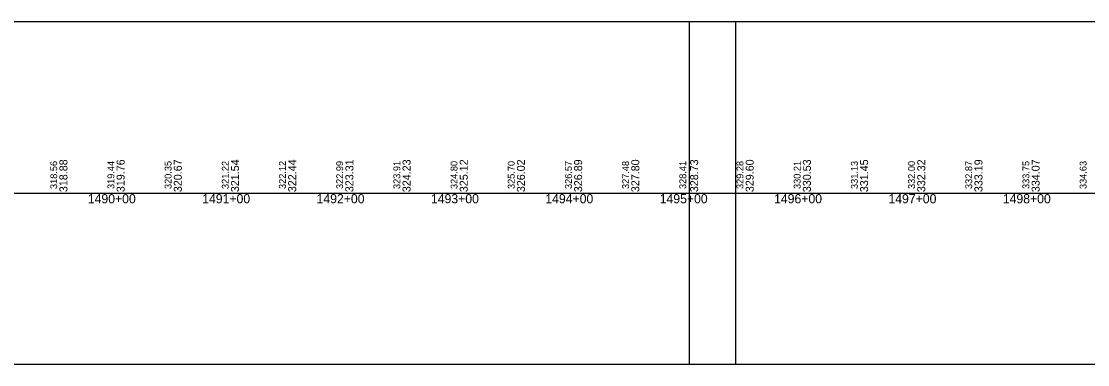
# Model space of a CAD drawing. Extents: x 2898 to 49495, y -15038 to -13538.
# Drawn here: x 38371 to 39303, y -15038 to -14738 of the extents above; entities that cross this region are included whole.
import ezdxf

# ---------------------------------------------------------------- set-up
doc = ezdxf.new("R2010")
doc.units = 0
for name, color, linetype in [('RD_DDB_StaTX', 7, 'Continuous'), ('RD_DDB_StripGrade', 7, 'Continuous'), ('RD_GPK_Profile_Cell', 7, 'Continuous'), ('RD_SHT_ShtClip', 7, 'Continuous')]:
    doc.layers.add(name, color=color, linetype=linetype)

msp = doc.modelspace()

# ---------------------------------------------------------------- linework, layer by layer
at = {"layer": 'RD_GPK_Profile_Cell'}
msp.add_line((2976.05, -14888.47), (48721.13, -14888.47), dxfattribs=at)
at = {"layer": 'RD_SHT_ShtClip'}
for points in [[(37455.38, -14738.47), (38995.38, -14738.47), (38995.38, -15038.47), (37455.38, -15038.47)], [(38955.38, -14738.47), (40495.38, -14738.47), (40495.38, -15038.47), (38955.38, -15038.47)]]:
    msp.add_lwpolyline(points, close=True, dxfattribs=at)

# ---------------------------------------------------------------- texts
at = {"layer": 'RD_DDB_StaTX'}
for s, p in [('1490+00', (38429.18, -14897.47)), ('1491+00', (38529.18, -14897.47)), ('1492+00', (38629.18, -14897.47)), ('1493+00', (38729.18, -14897.47)), ('1494+00', (38829.18, -14897.47)), ('1495+00', (38929.18, -14897.47)), ('1496+00', (39029.18, -14897.47)), ('1497+00', (39129.18, -14897.47)), ('1498+00', (39229.18, -14897.47))]:
    msp.add_text(s, height=8, dxfattribs=at).set_placement(p)
at = {"layer": 'RD_DDB_StripGrade'}
for s, height, p in [('318.56', 6, (38402.38, -14884.98)), ('318.88', 7, (38411.38, -14887.72)), ('319.44', 6, (38452.38, -14884.98)), ('319.76', 7, (38461.38, -14887.72)), ('320.35', 6, (38502.38, -14884.98)), ('320.67', 7, (38511.38, -14887.72)), ('321.22', 6, (38552.38, -14884.98)), ('321.54', 7, (38561.38, -14887.72)), ('322.12', 6, (38602.38, -14884.98)), ('322.44', 7, (38611.38, -14887.72)), ('322.99', 6, (38652.38, -14884.98)), ('323.31', 7, (38661.38, -14887.72)), ('323.91', 6, (38702.38, -14884.98)), ('324.23', 7, (38711.38, -14887.72)), ('324.80', 6, (38752.38, -14884.98)), ('325.12', 7, (38761.38, -14887.72)), ('325.70', 6, (38802.38, -14884.98)), ('326.02', 7, (38811.38, -14887.72)), ('326.57', 6, (38852.38, -14884.98)), ('326.89', 7, (38861.38, -14887.72)), ('327.48', 6, (38902.38, -14884.98)), ('327.80', 7, (38911.38, -14887.72)), ('328.41', 6, (38952.38, -14884.98)), ('328.73', 7, (38962.8, -14887.72)), ('329.28', 6, (39002.38, -14884.98)), ('329.60', 7, (39011.38, -14887.72)), ('330.21', 6, (39052.38, -14884.98)), ('330.53', 7, (39061.38, -14887.72)), ('331.13', 6, (39102.38, -14884.98)), ('331.45', 7, (39111.38, -14887.72)), ('332.00', 6, (39152.38, -14884.98)), ('332.32', 7, (39161.38, -14887.72)), ('332.87', 6, (39202.38, -14884.98)), ('333.19', 7, (39211.38, -14887.72)), ('333.75', 6, (39252.38, -14884.98)), ('334.07', 7, (39261.38, -14887.72)), ('334.63', 6, (39302.38, -14884.98))]:
    msp.add_text(s, height=height, rotation=90, dxfattribs=at).set_placement(p)

doc.saveas('drawing.dxf')
